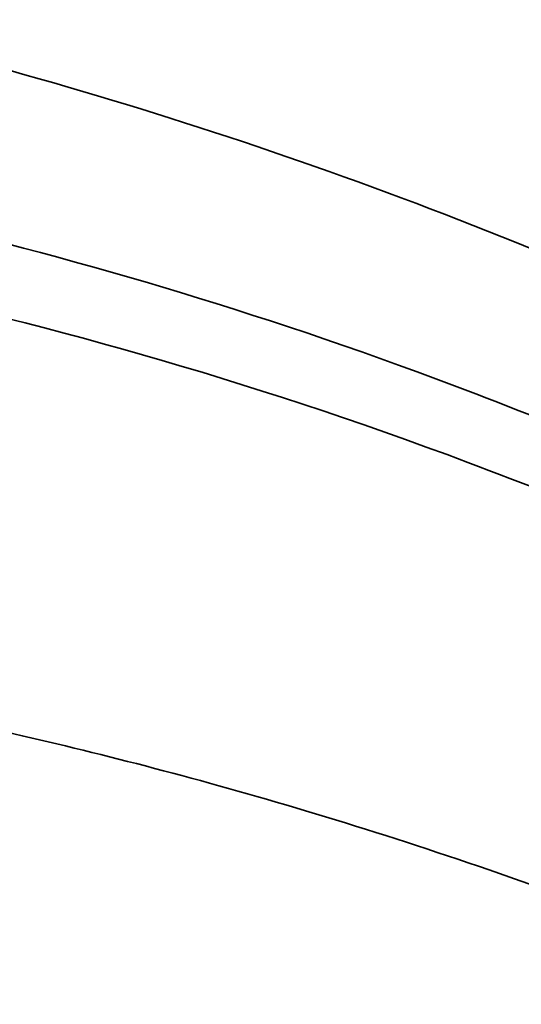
# Model space of a CAD drawing. Header units: millimetres. Extents: x 0 to 6049, y -120 to 1682.
# Tile 650 of 794: x 2022.49 to 2023.82, y 926.29 to 928.9. Entities that reach past the tile are written whole.
import ezdxf

# ---------------------------------------------------------------- set-up
doc = ezdxf.new("R2010")
doc.units = ezdxf.units.MM
doc.header["$LTSCALE"] = 2
doc.layers.add('Sichtbar schmal (ISO)', color=7, linetype='Continuous', lineweight=35)

msp = doc.modelspace()

# ---------------------------------------------------------------- linework, layer by layer
at = {"layer": 'Sichtbar schmal (ISO)'}
for points, knots in [([(2025.9353, 927.9597), (2025.5189, 928.2004), (2025.1003, 928.4169), (2024.6834, 928.6083), (2024.643, 928.6269), (2024.6027, 928.6452), (2024.5623, 928.6632), (2024.1861, 928.8317), (2023.8108, 928.98), (2023.4329, 929.1096), (2023.1942, 929.1915), (2022.9545, 929.2658), (2022.7145, 929.3322), (2022.5337, 929.3822), (2022.3528, 929.4277), (2022.172, 929.4686)], [0, 0, 0, 0, 0.333333, 0.333333, 0.333333, 0.365621, 0.365621, 0.365621, 0.666667, 0.666667, 0.666667, 0.85682, 0.85682, 0.85682, 1, 1, 1, 1]), ([(2025.5945, 927.4301), (2025.1912, 927.6632), (2024.3705, 928.0877), (2023.1583, 928.5728), (2022.3313, 928.8081), (2021.9227, 928.9001)], [0.0000076, 0.0000076, 0.0000076, 0.0000076, 0.3333333, 0.6666667, 1, 1, 1, 1]), ([(2021.9391, 928.4257), (2022.0048, 928.412), (2022.0711, 928.3976), (2022.1381, 928.3823), (2022.6072, 928.2753), (2023.1093, 928.129), (2023.6386, 927.9293), (2024.2435, 927.7009), (2024.8841, 927.4027), (2025.5349, 927.0275)], [0, 0, 0, 0, 0.0625, 0.0625, 0.0625, 0.5, 0.5, 0.5, 1, 1, 1, 1]), ([(2021.9985, 928.2118), (2022.5247, 928.1034), (2023.0824, 927.9481), (2023.674, 927.726), (2024.2656, 927.5039), (2024.891, 927.2148), (2025.5443, 926.8381)], [0, 0, 0, 0, 0.5, 0.5, 0.5, 0.9999869, 0.9999869, 0.9999869, 0.9999869]), ([(2025.9157, 925.6547), (2025.8151, 925.7115), (2025.7093, 925.7696), (2025.5993, 925.828), (2025.4893, 925.8865), (2025.375, 925.9454), (2025.2539, 926.0055), (2025.1328, 926.0656), (2025.0048, 926.1268), (2024.8701, 926.1883), (2024.7354, 926.2499), (2024.594, 926.3118), (2024.4489, 926.372), (2024.3039, 926.4322), (2024.1552, 926.4908), (2024.007, 926.546), (2023.8587, 926.6012), (2023.7109, 926.653), (2023.5654, 926.701), (2023.4199, 926.749), (2023.2768, 926.7931), (2023.1404, 926.8327), (2023.004, 926.8723), (2022.8744, 926.9073), (2022.7482, 926.9393), (2022.622, 926.9713), (2022.4992, 927.0002), (2022.381, 927.0263)], [0, 0, 0, 0, 0.111111, 0.111111, 0.111111, 0.222222, 0.222222, 0.222222, 0.333333, 0.333333, 0.333333, 0.444444, 0.444444, 0.444444, 0.555556, 0.555556, 0.555556, 0.666667, 0.666667, 0.666667, 0.777778, 0.777778, 0.777778, 0.888889, 0.888889, 0.888889, 1, 1, 1, 1])]:
    msp.add_open_spline(points, degree=3, knots=knots, dxfattribs=at)

doc.saveas('drawing.dxf')
